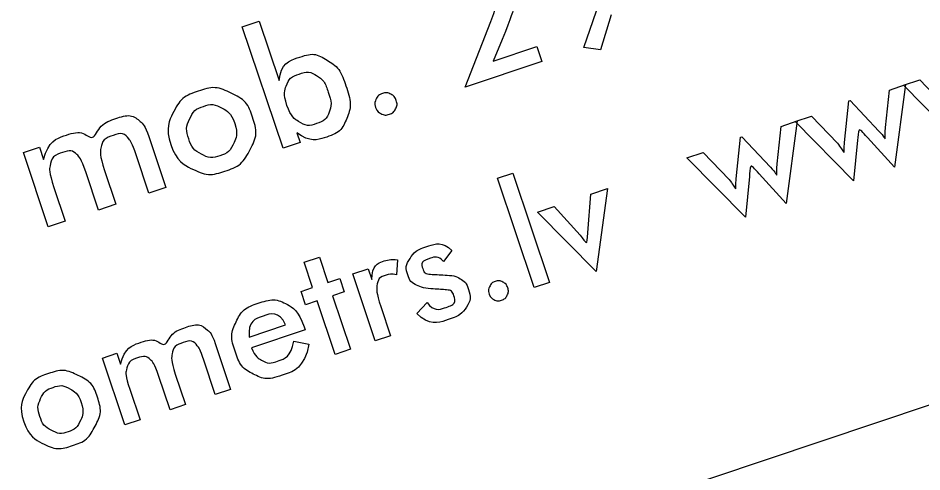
# Model space of a CAD drawing. Extents: x 469981 to 472086, y 246785 to 247785.
# Drawn here: x 472071.19 to 472077.21, y 247506.95 to 247509.97 of the extents above; entities that cross this region are included whole.
import ezdxf

# ---------------------------------------------------------------- set-up
doc = ezdxf.new("R2010")
doc.units = 0
doc.layers.add('RAMI_PLAN_####_TKST_#', color=7, linetype='Continuous')

msp = doc.modelspace()

# ---------------------------------------------------------------- linework, layer by layer
at = {"layer": 'RAMI_PLAN_####_TKST_#'}
for points in [[(472075.1392, 247509.9923), (472075.0679, 247509.7583), (472074.9579, 247509.7748), (472075.0812, 247510.1362)], [(472073.045, 247509.2052), (472073.0665, 247509.141), (472072.9532, 247509.103), (472072.682, 247509.9121), (472072.7953, 247509.9501)], [(472072.7953, 247509.9501), (472072.9278, 247509.5548)], [(472074.6441, 247509.7798), (472074.6772, 247509.6809), (472074.166, 247509.5095), (472074.3371, 247509.9469)], [(472060.8547, 247501.8944), (472084.5585, 247509.8399)], [(472074.4135, 247509.8279), (472074.3541, 247509.6826), (472074.6441, 247509.7798)], [(472077.5032, 247509.3979), (472077.4765, 247509.127), (472077.0875, 247509.5222), (472077.196, 247509.5586), (472077.3678, 247509.3778)], [(472076.9671, 247509.2419), (472076.9929, 247509.4905), (472077.1005, 247509.5265), (472077.0274, 247508.9764)], [(472076.6948, 247509.1411), (472076.7231, 247509.4182), (472076.7315, 247509.421), (472076.923, 247509.2176)], [(472076.7817, 247509.156), (472076.755, 247508.8851), (472076.366, 247509.2804), (472076.4745, 247509.3167), (472076.6464, 247509.1359)], [(472076.2456, 247509), (472076.2715, 247509.2487), (472076.379, 247509.2847), (472076.3059, 247508.7346)], [(472072.059, 247509.1813), (472072.1729, 247508.8414), (472072.0596, 247508.8035), (472071.9743, 247509.0579)], [(472075.9733, 247508.8993), (472076.0016, 247509.1764), (472076.0101, 247509.1792), (472076.2015, 247508.9758)], [(472077.0274, 247508.9764), (472076.8468, 247509.1737)], [(472071.5027, 247508.6168), (472071.3894, 247508.5788), (472071.2235, 247509.0738), (472071.3299, 247509.1095), (472071.3571, 247509.0284)], [(472076.0603, 247508.9142), (472076.0335, 247508.6433), (472075.6446, 247509.0385), (472075.7531, 247509.0749), (472075.9249, 247508.8941)], [(472071.7637, 247508.9553), (472071.8393, 247508.7296), (472071.7248, 247508.6912), (472071.6395, 247508.9456)], [(472074.6264, 247508.1743), (472074.3823, 247508.9025), (472074.4842, 247508.9367), (472074.7283, 247508.2085), (472074.6264, 247508.1743)], [(472076.3059, 247508.7346), (472076.1254, 247508.9319)], [(472071.427, 247508.8424), (472071.5027, 247508.6168)], [(472074.9832, 247508.5401), (472075.0049, 247508.7967), (472075.1157, 247508.8339), (472075.0402, 247508.2829)], [(472075.0402, 247508.2829), (472074.6483, 247508.6772), (472074.7596, 247508.7145), (472074.932, 247508.5229)], [(472074.0777, 247508.4225), (472074.0222, 247508.3485)], [(472073.3001, 247507.7297), (472073.1806, 247508.0862), (472073.1028, 247508.0602), (472073.073, 247508.1491), (472073.1507, 247508.1752), (472073.0943, 247508.3436), (472073.1962, 247508.3778), (472073.2527, 247508.2094), (472073.3309, 247508.2356), (472073.3607, 247508.1466), (472073.2825, 247508.1204), (472073.402, 247507.7639), (472073.3001, 247507.7297)], [(472073.7158, 247508.3591), (472073.7082, 247508.2604)], [(472073.6041, 247508.0488), (472073.6695, 247507.8535), (472073.5676, 247507.8194), (472073.4181, 247508.2654), (472073.52, 247508.2996), (472073.544, 247508.2279)], [(472073.8441, 247508.0018), (472073.9132, 247508.0763)], [(472072.7271, 247507.8453), (472072.9708, 247507.9269)], [(472073.0997, 247507.8937), (472072.7438, 247507.7744)], [(472073.0933, 247507.913), (472073.0997, 247507.8937)], [(472072.5014, 247507.8022), (472072.6039, 247507.4964), (472072.502, 247507.4622), (472072.4253, 247507.6912)], [(472073.0242, 247507.818), (472073.1262, 247507.7988)], [(472072.0008, 247507.2942), (472071.8988, 247507.26), (472071.7495, 247507.7055), (472071.8453, 247507.7376), (472071.8698, 247507.6646)], [(472072.2357, 247507.5988), (472072.3038, 247507.3957), (472072.2007, 247507.3612), (472072.1239, 247507.5902)], [(472071.9327, 247507.4973), (472072.0008, 247507.2942)]]:
    msp.add_lwpolyline(points, dxfattribs=at)
for points in [[(472074.0011, 247510.0621), (472073.9667, 247510.1647), (472074.0151, 247510.2491), (472074.0635, 247510.3334), (472074.1799, 247510.3725), (472074.2907, 247510.4096), (472074.3737, 247510.3742), (472074.4567, 247510.3387), (472074.4896, 247510.2406), (472074.5171, 247510.1587), (472074.4934, 247510.0543), (472074.4767, 247509.9808), (472074.4135, 247509.8279)], [(472074.3371, 247509.9469), (472074.3982, 247510.1044), (472074.3721, 247510.1821), (472074.3532, 247510.2384), (472074.3088, 247510.2601), (472074.2644, 247510.2817), (472074.2053, 247510.262), (472074.1531, 247510.2445), (472074.1301, 247510.2006), (472074.107, 247510.1566), (472074.1207, 247510.1022)], [(472072.9278, 247509.5548), (472072.9361, 247509.6667), (472073.0623, 247509.709), (472073.1609, 247509.742), (472073.2465, 247509.69), (472073.3322, 247509.638), (472073.3721, 247509.5189), (472073.4142, 247509.3931), (472073.3776, 247509.3016), (472073.341, 247509.21), (472073.2367, 247509.175), (472073.1339, 247509.1406), (472073.045, 247509.2052)], [(472072.9794, 247509.3885), (472073.0052, 247509.3117), (472073.0611, 247509.2782), (472073.1148, 247509.2463), (472073.1753, 247509.2666), (472073.2395, 247509.2881), (472073.2605, 247509.3424), (472073.2814, 247509.3968), (472073.2548, 247509.4762), (472073.2286, 247509.5545), (472073.177, 247509.5863), (472073.1254, 247509.6181), (472073.0612, 247509.5965), (472072.997, 247509.575), (472072.9753, 247509.5204), (472072.9535, 247509.4658), (472072.9794, 247509.3885)], [(472072.2053, 247509.1267), (472072.1682, 247509.2374), (472072.2222, 247509.3414), (472072.2762, 247509.4455), (472072.3879, 247509.4829), (472072.5017, 247509.5211), (472072.6079, 247509.4695), (472072.714, 247509.418), (472072.7504, 247509.3094), (472072.788, 247509.1971), (472072.7346, 247509.095), (472072.6787, 247508.988), (472072.5664, 247508.9504), (472072.4547, 247508.9129), (472072.3486, 247508.9645), (472072.2424, 247509.016), (472072.2053, 247509.1267)], [(472073.5703, 247509.3741), (472073.5606, 247509.403), (472073.5736, 247509.4302), (472073.5866, 247509.4573), (472073.6154, 247509.467), (472073.6441, 247509.4766), (472073.6709, 247509.4628), (472073.6976, 247509.4489), (472073.7073, 247509.42), (472073.7168, 247509.3917), (472073.7036, 247509.3653), (472073.6903, 247509.3389), (472073.6615, 247509.3293), (472073.6328, 247509.3196), (472073.6063, 247509.3327), (472073.5798, 247509.3457), (472073.5703, 247509.3741)], [(472072.6312, 247509.2683), (472072.608, 247509.3376), (472072.5474, 247509.3701), (472072.4869, 247509.4026), (472072.4232, 247509.3813), (472072.3594, 247509.3599), (472072.3307, 247509.2975), (472072.302, 247509.2351), (472072.3252, 247509.1657), (472072.3485, 247509.0964), (472072.409, 247509.0639), (472072.4696, 247509.0314), (472072.5333, 247509.0527), (472072.5965, 247509.0739), (472072.6255, 247509.1364), (472072.6545, 247509.1989), (472072.6312, 247509.2683)], [(472071.3571, 247509.0284), (472071.3891, 247509.1495), (472071.5024, 247509.1875), (472071.6167, 247509.2258), (472071.6893, 247509.1409), (472071.7315, 247509.2643), (472071.8401, 247509.3007), (472071.9403, 247509.3343), (472072.0062, 247509.278), (472072.0346, 247509.2538), (472072.059, 247509.1813)], [(472071.9743, 247509.0579), (472071.9472, 247509.1388), (472071.9273, 247509.1635), (472071.8894, 247509.2107), (472071.8231, 247509.1885), (472071.7527, 247509.1649), (472071.7406, 247509.1074), (472071.7299, 247509.0561), (472071.7637, 247508.9553)], [(472076.8468, 247509.1737), (472076.8121, 247509.2117), (472076.7842, 247509.2515), (472076.7837, 247509.1766), (472076.7817, 247509.156)], [(472076.923, 247509.2176), (472076.9572, 247509.181), (472076.9712, 247509.1439), (472076.9625, 247509.198), (472076.9671, 247509.2419)], [(472076.6464, 247509.1359), (472076.6684, 247509.1124), (472076.6989, 247509.0526), (472076.6891, 247509.0849), (472076.6948, 247509.1411)], [(472071.6395, 247508.9456), (472071.6101, 247509.0334), (472071.5777, 247509.0626), (472071.5432, 247509.0946), (472071.4863, 247509.0756), (472071.4159, 247509.052), (472071.4006, 247508.9835), (472071.3925, 247508.9454), (472071.427, 247508.8424)], [(472076.1254, 247508.9319), (472076.0907, 247508.9699), (472076.0627, 247509.0097), (472076.0622, 247508.9348), (472076.0603, 247508.9142)], [(472076.2015, 247508.9758), (472076.2357, 247508.9392), (472076.2498, 247508.9021), (472076.241, 247508.9561), (472076.2456, 247509)], [(472075.9249, 247508.8941), (472075.9469, 247508.8706), (472075.9774, 247508.8108), (472075.9676, 247508.843), (472075.9733, 247508.8993)], [(472074.932, 247508.5229), (472074.951, 247508.5021), (472074.984, 247508.4504), (472074.9791, 247508.4947), (472074.9832, 247508.5401)], [(472073.9132, 247508.0763), (472073.9554, 247508.0145), (472074.0362, 247508.0416), (472074.1095, 247508.0662), (472074.0898, 247508.1249), (472074.0798, 247508.1545), (472074.0445, 247508.1604), (472074.0014, 247508.1627), (472073.9586, 247508.1657), (472073.8821, 247508.1714), (472073.844, 247508.19), (472073.8009, 247508.2111), (472073.7855, 247508.2571), (472073.7656, 247508.3163), (472073.7993, 247508.3692), (472073.833, 247508.4221), (472073.9109, 247508.4482), (472074.0179, 247508.484), (472074.0777, 247508.4225)], [(472073.544, 247508.2279), (472073.5475, 247508.3251), (472073.6255, 247508.3512), (472073.6687, 247508.3657), (472073.7158, 247508.3591)], [(472074.0222, 247508.3485), (472073.9894, 247508.3886), (472073.9326, 247508.3696), (472073.8684, 247508.3481), (472073.8854, 247508.2973), (472073.8948, 247508.2691), (472073.9334, 247508.2632), (472073.9812, 247508.2609), (472074.029, 247508.2587), (472074.0971, 247508.2548), (472074.1333, 247508.2341), (472074.1719, 247508.2125), (472074.1878, 247508.165), (472074.2099, 247508.0992), (472074.175, 247508.0457), (472074.1397, 247507.9905), (472074.0537, 247507.9616), (472073.9253, 247507.9186), (472073.8441, 247508.0018)], [(472073.7082, 247508.2604), (472073.6762, 247508.2699), (472073.6396, 247508.2576), (472073.587, 247508.24), (472073.5796, 247508.1889), (472073.5729, 247508.1418), (472073.6041, 247508.0488)], [(472074.3268, 247508.1317), (472074.3181, 247508.1577), (472074.3298, 247508.1822), (472074.3415, 247508.2066), (472074.3674, 247508.2153), (472074.3933, 247508.224), (472074.4174, 247508.2115), (472074.4414, 247508.1991), (472074.4501, 247508.1731), (472074.4587, 247508.1475), (472074.4468, 247508.1238), (472074.4348, 247508.1), (472074.4089, 247508.0914), (472074.383, 247508.0827), (472074.3592, 247508.0944), (472074.3354, 247508.1062), (472074.3268, 247508.1317)], [(472073.1262, 247507.7988), (472073.0966, 247507.6408), (472072.9477, 247507.5909), (472072.8406, 247507.555), (472072.7553, 247507.5991), (472072.67, 247507.6431), (472072.6335, 247507.7522), (472072.5984, 247507.8569), (472072.6411, 247507.9463), (472072.6838, 247508.0356), (472072.7871, 247508.0702), (472072.8947, 247508.1063), (472072.9754, 247508.065), (472073.0562, 247508.0237), (472073.0933, 247507.913)], [(472072.9708, 247507.9269), (472072.9262, 247508.021), (472072.8178, 247507.9846), (472072.7187, 247507.9514), (472072.7271, 247507.8453)], [(472071.8698, 247507.6646), (472071.8986, 247507.7736), (472072.0005, 247507.8078), (472072.1034, 247507.8423), (472072.1687, 247507.7658), (472072.2067, 247507.8769), (472072.3045, 247507.9097), (472072.3946, 247507.9399), (472072.454, 247507.8893), (472072.4795, 247507.8675), (472072.5014, 247507.8022)], [(472072.4253, 247507.6912), (472072.4008, 247507.764), (472072.3829, 247507.7863), (472072.3488, 247507.8287), (472072.2892, 247507.8087), (472072.2258, 247507.7875), (472072.2149, 247507.7357), (472072.2053, 247507.6896), (472072.2357, 247507.5988)], [(472072.7438, 247507.7744), (472072.7686, 247507.713), (472072.8137, 247507.689), (472072.8588, 247507.6651), (472072.9142, 247507.6837), (472073.0071, 247507.7148), (472073.0242, 247507.818)], [(472072.1239, 247507.5902), (472072.0975, 247507.6691), (472072.0683, 247507.6954), (472072.0372, 247507.7243), (472071.9861, 247507.7071), (472071.9227, 247507.6859), (472071.9089, 247507.6242), (472071.9016, 247507.5899), (472071.9327, 247507.4973)], [(472071.2257, 247507.2813), (472071.1923, 247507.3809), (472071.2409, 247507.4746), (472071.2895, 247507.5682), (472071.39, 247507.6019), (472071.4925, 247507.6363), (472071.588, 247507.5899), (472071.6835, 247507.5435), (472071.7163, 247507.4457), (472071.7501, 247507.3447), (472071.702, 247507.2528), (472071.6517, 247507.1565), (472071.5507, 247507.1226), (472071.4501, 247507.0889), (472071.3546, 247507.1353), (472071.2591, 247507.1817), (472071.2257, 247507.2813)], [(472071.609, 247507.4088), (472071.5881, 247507.4712), (472071.5336, 247507.5004), (472071.4791, 247507.5297), (472071.4218, 247507.5104), (472071.3644, 247507.4912), (472071.3385, 247507.435), (472071.3127, 247507.3789), (472071.3336, 247507.3164), (472071.3545, 247507.254), (472071.409, 247507.2248), (472071.4635, 247507.1955), (472071.5209, 247507.2148), (472071.5777, 247507.2338), (472071.6038, 247507.2901), (472071.6299, 247507.3463), (472071.609, 247507.4088)]]:
    msp.add_open_spline(points, degree=3, dxfattribs=at)

doc.saveas('drawing.dxf')
